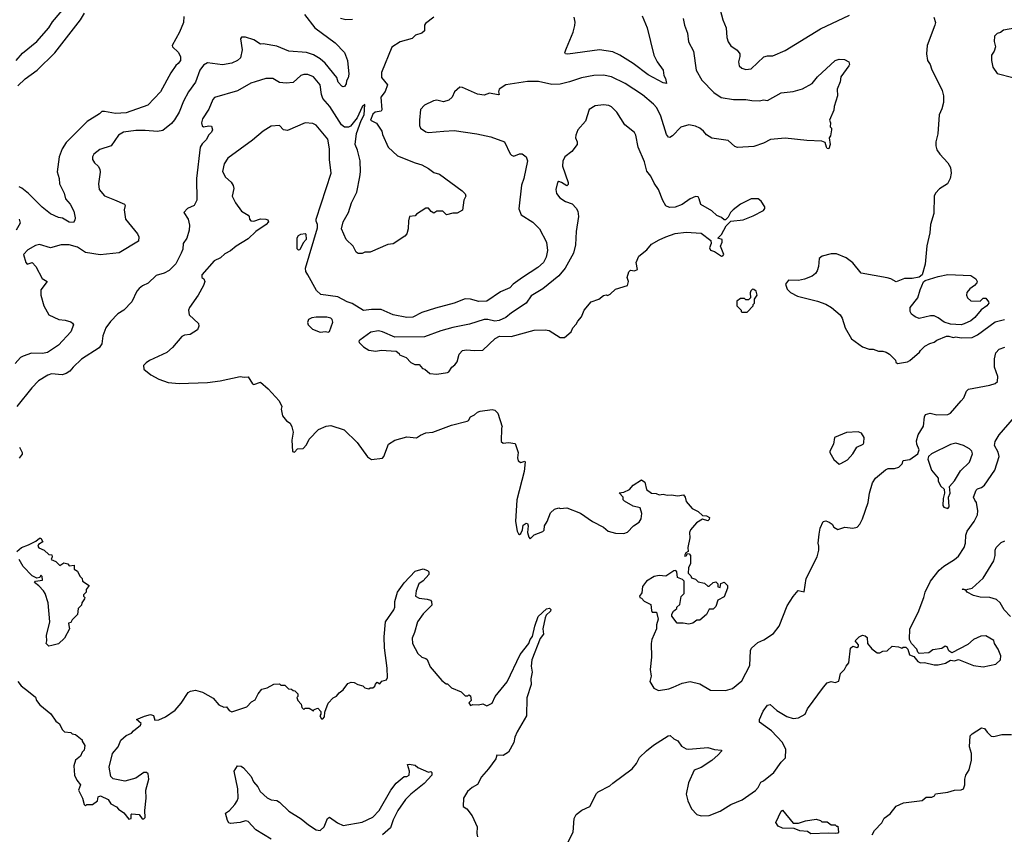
# Model space of a CAD drawing. Extents: x 1678431 to 1860718, y 384618 to 522882.
# Tile 347 of 473: x 1788279 to 1795542, y 393309 to 399316. Entities that reach past the tile are written whole.
import ezdxf

# ---------------------------------------------------------------- set-up
doc = ezdxf.new("R2010")
doc.units = 0

msp = doc.modelspace()

# ---------------------------------------------------------------- linework, layer by layer
at = {"layer": '0CON10XD'}
for points in [[(1788253.3, 399015), (1788300.7, 399069.3), (1788405, 399155.6), (1788494.4, 399255), (1788520.8, 399299.2), (1788620.4, 399415)], [(1793435.3, 399425.3), (1793465.6, 399315.6), (1793490.8, 399255), (1793494.4, 399185), (1793505, 399153.3), (1793525, 399124), (1793571.7, 399091.7), (1793590, 399065), (1793592.2, 399045), (1793582.5, 399005), (1793585.8, 398975.8), (1793605, 398959.2), (1793635, 398949.2), (1793675, 398954.4), (1793768.8, 399041.2), (1793795, 399050), (1793835, 399049.2), (1793925, 399088.6), (1794185, 399248.6), (1794400.2, 399349.8)], [(1791335, 399334.2), (1791271.8, 399288.2), (1791265.7, 399275), (1791263.8, 399235), (1791245, 399216), (1791199.2, 399200.8), (1791175, 399176.2), (1791085, 399154), (1791025, 399113.3), (1790946.8, 398926.8), (1790948.8, 398888.8), (1790992.5, 398835), (1790975, 398787.5), (1790942, 398745), (1790949.3, 398650.7), (1790945, 398642.5), (1790900, 398635), (1790885, 398620), (1790867.5, 398575), (1790912, 398552), (1790951.2, 398495), (1790955, 398470), (1790996.8, 398376.8), (1791065, 398312.5), (1791195, 398259.4), (1791245, 398245.8), (1791295, 398220), (1791335, 398190), (1791375, 398178), (1791543.8, 398055), (1791565, 398032.5), (1791568.8, 398015), (1791556.2, 397985), (1791545, 397912.5), (1791505, 397890), (1791475, 397890), (1791427, 397877), (1791400, 397905), (1791357, 397903), (1791335, 397890), (1791315, 397902.5), (1791295, 397926.7), (1791275, 397927.5), (1791205, 397882.5), (1791195, 397870), (1791154.2, 397865.8), (1791146.1, 397833.9), (1791145.5, 397774.5), (1791135, 397737.5), (1791120.7, 397719.3), (1791035, 397663.3), (1790995, 397657.5), (1790865, 397602.5), (1790825, 397602.5), (1790805, 397592.5), (1790775, 397592.5), (1790760.7, 397600.7), (1790740, 397645), (1790687.5, 397695), (1790653.8, 397773.8), (1790666, 397825), (1790704.4, 397895), (1790726.2, 397965), (1790766.2, 398045), (1790788, 398158), (1790793.4, 398195), (1790790.9, 398275), (1790771.1, 398355), (1790754.7, 398395), (1790763.8, 398476.2), (1790797, 398573), (1790819.2, 398615), (1790825, 398690), (1790805, 398673.3), (1790767.1, 398592.9), (1790720.1, 398529.9), (1790705, 398523.1), (1790675, 398523.2), (1790651.7, 398541.7), (1790566.2, 398676.2), (1790515.5, 398735), (1790505.4, 398765), (1790496.4, 398835), (1790445, 398895.6), (1790405, 398910.8), (1790375, 398912), (1790353.8, 398905), (1790295, 398853.8), (1790245, 398848), (1790195, 398853.8), (1790145, 398882), (1790095, 398881.9), (1790015, 398857.8), (1789985, 398847.1), (1789885, 398791.9), (1789715, 398741.4), (1789702.6, 398727.4), (1789673, 398657), (1789627.1, 398585), (1789620, 398555), (1789625, 398532.5), (1789635, 398526.7), (1789675, 398533.8), (1789695, 398530), (1789701.2, 398505), (1789694.1, 398485.9), (1789673.2, 398466.8), (1789655, 398431.2), (1789625, 398401.2), (1789610.8, 398375), (1789582.7, 398145), (1789585.7, 397985), (1789565, 397946.2), (1789517, 397923), (1789490, 397895), (1789522, 397845), (1789531.9, 397801.9), (1789530, 397765), (1789511.9, 397705), (1789484.3, 397665), (1789481.4, 397625), (1789470.6, 397595), (1789430, 397515), (1789405, 397491.9), (1789382.3, 397467.7), (1789345, 397446.7), (1789285, 397430.8), (1789226.8, 397373.2), (1789185, 397354), (1789160, 397335), (1789142.5, 397315), (1789105.8, 397235), (1789048, 397175), (1789003.1, 397146.9), (1788949.2, 397090.8), (1788915, 397042.9), (1788892.2, 396985), (1788884.3, 396925), (1788864.5, 396895.5), (1788735, 396812), (1788672.9, 396755), (1788649.4, 396725), (1788622.1, 396707.9), (1788592.4, 396697.6), (1788512.5, 396705), (1788486.2, 396695), (1788417.7, 396652.3), (1788367.9, 396602.1), (1788256.7, 396465)], [(1788265, 398828.9), (1788319.5, 398880.5), (1788406.9, 398945), (1788537.1, 399072.9), (1788728.5, 399315), (1788757.3, 399365)], [(1789490.3, 399339.7), (1789487.5, 399295), (1789457.5, 399225), (1789403.8, 399125), (1789406.7, 399115), (1789446.9, 399076.9), (1789464.4, 399045), (1789466.2, 399015), (1789446.8, 398993.2), (1789430.7, 398979.3), (1789392.7, 398925), (1789316.5, 398785), (1789224, 398685), (1789065, 398629.7), (1788985, 398623.5), (1788905, 398640), (1788885, 398638.8), (1788868, 398622), (1788775.7, 398565), (1788620.6, 398409.4), (1788592.9, 398365), (1788569.4, 398305), (1788554.2, 398195), (1788569.2, 398145), (1788571.4, 398105), (1788606.8, 398036.8), (1788617.5, 397995), (1788652, 397955), (1788678.9, 397905), (1788689.2, 397855), (1788685, 397837.5), (1788675, 397820), (1788645, 397822), (1788595, 397852.5), (1788565, 397858.2), (1788505.2, 397885.2), (1788443.6, 397933.6), (1788345, 398035.4), (1788295.7, 398075), (1788275, 398083.5)], [(1790378.8, 399355), (1790455, 399255.6), (1790605, 399145.6), (1790675.5, 399075), (1790697.5, 399015), (1790706.7, 398915), (1790702.1, 398887.9), (1790688.8, 398865), (1790687.3, 398842.7), (1790675, 398824.2), (1790665, 398821.4), (1790655, 398827.1), (1790628.6, 398855), (1790618.7, 398888.7), (1790533.1, 398995), (1790496.3, 399026.3), (1790445, 399056.7), (1790395, 399073.2), (1790263.5, 399083.5), (1790175, 399120.4), (1790075, 399138.6), (1790055, 399136.7), (1790005, 399167.5), (1789945, 399188), (1789915, 399186.7), (1789907.5, 399175), (1789920, 399095), (1789908.8, 399035), (1789886.7, 399015), (1789845, 398995.7)], [(1792870, 399345), (1792908.6, 399255), (1792957.5, 399055), (1792982.5, 399005), (1793025.7, 398945), (1793030, 398905), (1793042.3, 398882.3), (1793050, 398845), (1793025, 398850), (1792915, 398909.5), (1792805, 398992.7), (1792705, 399055.5), (1792655, 399079.1), (1792555, 399093.1), (1792321.7, 399061.7), (1792304.4, 399064.4), (1792300, 399075), (1792312.9, 399105), (1792360.8, 399225), (1792374.4, 399274.4), (1792377.2, 399297.2), (1792370, 399335)], [(1795023.3, 399335), (1795033.3, 399295), (1795030, 399275), (1794972.5, 399125), (1794968.8, 399065)], [(1793174.2, 399325), (1793182, 399275), (1793205.6, 399215.6), (1793213.2, 399153.2), (1793249.4, 399085), (1793270, 398945), (1793309.8, 398869.8), (1793399.2, 398779.2), (1793452.4, 398742.4), (1793545, 398726.5), (1793635, 398728.5), (1793679.4, 398719.4), (1793735, 398716.7), (1793765, 398724.3), (1793795, 398720), (1793895, 398775.6), (1793985, 398785.8), (1794053.2, 398806.8), (1794125, 398845.8), (1794164.6, 398895.4), (1794294.3, 399015.7), (1794323.9, 399023.9), (1794363.6, 399023.6), (1794395.9, 399005.9), (1794401.2, 398985), (1794396.2, 398975), (1794336.2, 398895), (1794332.3, 398857.7), (1794308.8, 398805), (1794310.8, 398755), (1794286.2, 398675), (1794285, 398650), (1794253.3, 398575), (1794260, 398555), (1794257, 398527), (1794266.7, 398515), (1794266.7, 398505), (1794259.3, 398460.7), (1794250, 398445), (1794257.5, 398395), (1794247.5, 398365), (1794235, 398367.5), (1794230, 398375), (1794219.5, 398409.5), (1794195, 398421.2), (1794084.4, 398424.4), (1793925, 398442.5), (1793818.3, 398431.7), (1793764.5, 398405.5), (1793695, 398382), (1793575, 398372.9), (1793555, 398382), (1793504.5, 398424.5), (1793383.6, 398443.6), (1793346.4, 398466.4), (1793322.5, 398495), (1793296, 398515), (1793265, 398530), (1793215, 398540), (1793155, 398524.2), (1793095, 398460), (1793075, 398448), (1793065, 398450), (1793050, 398470), (1793008.2, 398605), (1792980, 398665), (1792955, 398693.1), (1792872.3, 398762.3), (1792745, 398845.5), (1792645, 398895.5), (1792585, 398907.3), (1792514.5, 398904.5), (1792423.1, 398886.9), (1792335, 398856.7), (1792265, 398841.8), (1792205, 398837.8), (1792105, 398861.4), (1792025, 398861.5), (1791865.6, 398835.6), (1791816, 398805), (1791811.2, 398785), (1791816.7, 398765), (1791807.7, 398762.3), (1791745, 398773.1), (1791705, 398760.6), (1791655, 398766.9), (1791545, 398815.8), (1791525, 398818), (1791486, 398785), (1791468, 398745), (1791445, 398722.5), (1791405, 398711.4), (1791355, 398721.9), (1791331.7, 398718.3), (1791263.8, 398685), (1791235.6, 398654.4), (1791227.1, 398575), (1791228, 398535), (1791236.2, 398515), (1791275, 398488.6), (1791295, 398483.1), (1791407.5, 398495), (1791485, 398500), (1791650, 398475), (1791755, 398451.4), (1791856.2, 398415), (1791896.4, 398326.4), (1791906.4, 398316.4), (1791925, 398310), (1791965, 398326.2), (1791985, 398326.2), (1792016.2, 398305), (1792024, 398275), (1791998.1, 398145), (1791981.1, 398095), (1791960.9, 397920.9), (1791977.9, 397877.9), (1792065, 397822.5), (1792113.2, 397773.2), (1792164.3, 397675), (1792173.5, 397615), (1792163.5, 397565), (1792143.4, 397526.6), (1792101.9, 397488.1), (1791988, 397415), (1791918.8, 397365), (1791895, 397338.6), (1791825, 397310), (1791725, 397241.4), (1791665, 397239.2), (1791605, 397255.7), (1791565, 397257.5), (1791485, 397226.7), (1791345, 397190), (1791245, 397155.8), (1791177.8, 397122.2), (1791135, 397118.9), (1791035, 397140.8), (1790945, 397178.1), (1790875, 397178.6), (1790815, 397171.4), (1790732.4, 397222.4), (1790695, 397234.6), (1790625, 397272.4), (1790499.1, 397289.1), (1790468.2, 397318.2), (1790405.4, 397435), (1790390.5, 397460.5), (1790388.3, 397485), (1790475, 397782.5), (1790476.1, 397806.1), (1790465, 397830), (1790466, 397845), (1790575.4, 398185), (1790564.3, 398285), (1790563.7, 398363.7), (1790551.8, 398435), (1790465, 398537.5), (1790441.7, 398551.7), (1790385.8, 398555.8), (1790255, 398498), (1790225, 398503.8), (1790195, 398535.8), (1790135, 398530.6), (1790074, 398495), (1789997, 398427), (1789815, 398294), (1789786.8, 398253.2), (1789775.7, 398195.7), (1789796.2, 398155), (1789838.3, 398118.3), (1789854.2, 398094.2), (1789858.3, 398071.7), (1789846.7, 398015), (1789870, 397965), (1789914.2, 397905), (1789965, 397873.8), (1789972, 397865), (1789973.3, 397845), (1789985, 397832.5), (1790005, 397831.4), (1790055, 397847.1), (1790095, 397846), (1790109.5, 397839.5), (1790113.8, 397825), (1790096.2, 397805), (1790020.8, 397755), (1789965, 397700), (1789876, 397645), (1789835, 397611.4), (1789791.3, 397588.7), (1789759.7, 397560.3), (1789712.3, 397537.7), (1789623.3, 397435), (1789622.5, 397415), (1789636.1, 397406.1), (1789643.8, 397385), (1789634, 397355), (1789595, 397283.8), (1789532, 397195), (1789523.8, 397175), (1789529.5, 397139.5), (1789596.7, 397075), (1789600, 397055), (1789590, 397030), (1789535.8, 396994.2), (1789495, 396990), (1789475, 396981.2), (1789405, 396898), (1789365, 396862.5), (1789236.6, 396803.4), (1789211.2, 396785), (1789192, 396765), (1789195, 396740), (1789246.8, 396696.8), (1789305.7, 396665.7), (1789375, 396642), (1789455, 396632.5), (1789665, 396640.6), (1789756.6, 396653.4), (1789905, 396686.2), (1789935, 396680), (1789965, 396682.5), (1789995, 396630), (1790005, 396626.2), (1790055, 396642.5), (1790112.5, 396595), (1790192.5, 396505), (1790212.5, 396465), (1790207.5, 396445), (1790217.5, 396395), (1790247, 396357), (1790275, 396340), (1790286.7, 396315), (1790296.7, 396275), (1790286.7, 396215), (1790291.7, 396131.7), (1790305, 396127.5), (1790328.3, 396151.7), (1790370, 396155), (1790395, 396180), (1790415, 396222.5), (1790482.5, 396295), (1790540.7, 396319.3), (1790575, 396322.5), (1790672.3, 396292.3), (1790767.7, 396197.7), (1790845, 396093.3), (1790875, 396073.3), (1790955, 396082.5), (1790965.9, 396094.1), (1791000, 396185), (1791045, 396216.2), (1791135, 396241.2), (1791206.1, 396233.9), (1791235, 396253.3), (1791275, 396268.8), (1791326.1, 396273.9), (1791465, 396326.7), (1791580, 396355), (1791589.3, 396360.7), (1791603.6, 396386.4), (1791635, 396402.5), (1791655, 396422.5), (1791675, 396430), (1791765, 396442.5), (1791785, 396437.5), (1791806.7, 396415), (1791837.5, 396315), (1791832.5, 396305), (1791830, 396205), (1791845, 396192.5), (1791885, 396197.5), (1791935, 396190), (1791956.2, 396123.8), (1791951.2, 396085), (1791955, 396062.5), (1791975, 396050), (1792005, 396060), (1792007.5, 396055), (1792000, 395985), (1791946.7, 395775), (1791936.4, 395616.4), (1791948.8, 395545), (1791957.5, 395525), (1791965, 395520), (1791975, 395526.7), (1791988.8, 395555), (1791991.7, 395588.3), (1792015, 395602.5), (1792025, 395600), (1792030, 395585), (1792024.2, 395535), (1792035, 395500), (1792045, 395487.5), (1792075, 395516.7), (1792137, 395543), (1792147, 395553), (1792150, 395585), (1792170, 395615), (1792195, 395680), (1792225, 395707.5), (1792255, 395717.5), (1792265, 395712.5), (1792315, 395716.7), (1792415, 395676.7), (1792505, 395616.7), (1792585, 395573.3), (1792620, 395545), (1792675, 395528.8), (1792735, 395526.2), (1792763.6, 395536.4)], [(1790735, 399318), (1790685, 399314.5), (1790646.2, 399325)], [(1795633.9, 399256.1), (1795535, 399240), (1795515, 399222.5), (1795490, 399215), (1795470, 399195), (1795467.5, 399155), (1795477.5, 399115), (1795467.5, 399085), (1795447.5, 399055), (1795446.7, 399015), (1795456.7, 398965), (1795490.5, 398920.5), (1795605, 398890)], [(1794968.8, 399065), (1794976.7, 399015), (1794996.2, 398985), (1795004.1, 398954.1), (1795084, 398795), (1795094, 398755), (1795093.8, 398705), (1795081.7, 398658.3), (1795062, 398615), (1795052, 398475), (1795036, 398415), (1795035.9, 398385.9), (1795045, 398357.5), (1795065.7, 398325.7), (1795125, 398261.2), (1795144, 398225), (1795150, 398185), (1795143.8, 398145), (1795123.9, 398106.1), (1795065, 398070), (1795035, 398036.7), (1795025.9, 398014.1), (1795023, 397887), (1794997.5, 397805), (1794993.6, 397743.6), (1794971.2, 397648.8), (1794957.3, 397512.7), (1794936.2, 397433.8), (1794915, 397417.5), (1794861.7, 397408.3), (1794805, 397408), (1794745, 397383.8), (1794705.8, 397405.8), (1794677, 397413), (1794485, 397446.2), (1794425, 397522), (1794375, 397559.2), (1794305, 397588.6), (1794265, 397590), (1794198.3, 397571.7), (1794177.5, 397555), (1794171.2, 397495), (1794161.2, 397465), (1794150, 397445), (1794124.1, 397425.9), (1794067.3, 397402.7), (1794025, 397393.8), (1793950, 397395), (1793927.5, 397365), (1793939.3, 397329.3), (1793963.9, 397303.9), (1794016.4, 397276.4), (1794165, 397241.2), (1794225, 397218.8), (1794267.5, 397195), (1794330.7, 397140.7), (1794346.7, 397115), (1794367.5, 397045), (1794415, 396962.5), (1794495, 396903.3), (1794545, 396887.5), (1794575, 396886.7), (1794615, 396872.5), (1794645, 396872.5), (1794670, 396865), (1794695, 396850), (1794740, 396805), (1794741.7, 396791.7), (1794755, 396780), (1794827, 396793), (1794845, 396802.5), (1794916.4, 396863.6), (1794925, 396877.5), (1794955, 396907.5), (1794991.7, 396928.3), (1795025, 396937.5), (1795045, 396953.3), (1795115, 396982.5), (1795133, 396983), (1795165, 396972.5), (1795185, 396977.5), (1795225, 396970), (1795305, 396973.8), (1795345, 396992), (1795475, 397087.5), (1795544.5, 397105.5)], [(1789845, 398995.7), (1789775, 398984.3), (1789665, 398997.5), (1789635, 398981.9), (1789606.5, 398945), (1789576.4, 398855), (1789524.7, 398785.3), (1789486.9, 398715), (1789454.4, 398635), (1789421.7, 398578.3), (1789398.6, 398551.4), (1789335, 398500), (1789295, 398491.1), (1789205, 398500), (1789135, 398498.5), (1789045, 398486.2), (1789008.6, 398465), (1788953.4, 398386.6), (1788871.2, 398358.8), (1788826, 398325), (1788815.8, 398305), (1788816, 398285), (1788829.7, 398259.7), (1788857, 398237), (1788870, 398215), (1788872.3, 398192.3), (1788860, 398105), (1788865, 398063.3), (1788905, 398017.5), (1788978.9, 397988.9), (1789052.5, 397955), (1789056.7, 397945), (1789050, 397915), (1789060, 397845), (1789147.6, 397737.6), (1789157.5, 397715), (1789155, 397683.3), (1789012.5, 397597.5), (1788873, 397583), (1788765, 397598.8), (1788705, 397638.2), (1788645, 397656.2), (1788585, 397657.1), (1788505, 397634.4), (1788425, 397657.5), (1788395, 397650), (1788340, 397620), (1788307.5, 397585), (1788323.3, 397525), (1788335, 397513.3), (1788370, 397525), (1788397.5, 397495), (1788445, 397406.7), (1788482.5, 397385), (1788435.8, 397324.2), (1788435.8, 397284.2), (1788455.8, 397205), (1788495, 397138.8), (1788567.5, 397105), (1788615, 397101.4), (1788655, 397088.8), (1788669.2, 397079.2), (1788675.8, 397065.8), (1788656.3, 397013.7), (1788565.8, 396915), (1788485, 396863.1), (1788445.9, 396854.1), (1788365, 396855.9), (1788304.1, 396835.9), (1788285, 396824.4), (1788245, 396780)], [(1791355, 396703.3), (1791435, 396713.3), (1791445, 396720), (1791466.7, 396755), (1791489.5, 396770.5), (1791507, 396793), (1791519.7, 396850.3), (1791545, 396876.2), (1791575, 396882.5), (1791635, 396875.8), (1791695, 396878), (1791785.7, 396964.3), (1791817.3, 396982.7), (1791905, 396980), (1792073.6, 397026.4), (1792155, 397030), (1792185, 397023.3), (1792265, 396972.5), (1792297, 396973), (1792347.5, 397015), (1792360, 397045), (1792385, 397070), (1792396.4, 397093.6), (1792423.3, 397125), (1792443.3, 397175), (1792495, 397236.7), (1792550, 397255), (1792585, 397282.5), (1792605, 397287.5), (1792615, 397282.5), (1792635, 397292.5), (1792675, 397330), (1792762.5, 397355), (1792768.8, 397385), (1792761.2, 397415), (1792772.7, 397457.3), (1792785, 397468), (1792814.2, 397464.2), (1792835.6, 397474.4), (1792825.8, 397525), (1792845, 397571.2), (1792905, 397620), (1792939.7, 397660.3), (1792995, 397691.9), (1793045, 397715.8), (1793115, 397738.6), (1793195, 397750), (1793305, 397742.5), (1793378.3, 397688.3), (1793380, 397665), (1793367.5, 397635), (1793375, 397617.5), (1793405, 397606.7), (1793455, 397573.3), (1793466.2, 397573.8), (1793473.8, 397585), (1793448.8, 397645), (1793460, 397675), (1793460, 397695), (1793430, 397705), (1793457, 397733), (1793490, 397795), (1793525, 397830), (1793615, 397840), (1793689.5, 397870.5), (1793765, 397910), (1793776.7, 397925), (1793776.7, 397935), (1793747.4, 397977.4), (1793725.7, 397995.7), (1793675, 397996), (1793596.7, 397955), (1793542.5, 397915), (1793522.5, 397895), (1793505, 397860), (1793485, 397840), (1793475, 397840), (1793457, 397857), (1793421.7, 397871.7), (1793385.8, 397905.8), (1793304.4, 397954.4), (1793291.2, 397995), (1793285, 398010), (1793265, 398011.2), (1793225, 397994), (1793165.6, 397954.4), (1793114.1, 397934.1), (1793071.2, 397931.2), (1793045, 397943.3), (1793022.4, 397982.4), (1792990, 398065), (1792959.8, 398109.8), (1792935, 398162), (1792905, 398198.8), (1792886.9, 398266.9), (1792840.6, 398375), (1792824.3, 398464.3), (1792815, 398483.3), (1792741.7, 398541.7), (1792684.2, 398635), (1792645, 398674.2), (1792625, 398684.2), (1792585, 398688.6), (1792525, 398680.8), (1792478.8, 398655), (1792452.7, 398567.3), (1792397, 398503), (1792382, 398465), (1792380, 398445), (1792392, 398415), (1792392, 398395), (1792352, 398345), (1792301.4, 398305), (1792286.4, 398273.6), (1792284, 398235), (1792325, 398116.7), (1792325, 398100), (1792315, 398091.2), (1792276.7, 398116.7), (1792255, 398122.5), (1792245.6, 398114.4), (1792233.1, 398063.1), (1792239.2, 398035), (1792262.4, 398002.4), (1792305, 397976), (1792355, 397958), (1792385, 397925.6), (1792395.4, 397905), (1792401.1, 397865), (1792384.4, 397754.4), (1792379.4, 397655), (1792363.6, 397595), (1792302.1, 397485), (1792255, 397426.5), (1792137.8, 397332.2), (1792051.3, 397278.7), (1792014.6, 397225), (1791905.6, 397155), (1791865, 397120.8), (1791815, 397096.9), (1791785, 397093.2), (1791732.5, 397105), (1791704.8, 397105.2), (1791598.1, 397071.9), (1791473, 397047), (1791385, 397022.5), (1791265, 396977.7), (1791045, 396974.4), (1790955.4, 397015.4), (1790925, 397021.1), (1790868.7, 397011.3), (1790787, 396953), (1790780, 396945), (1790782.5, 396935), (1790815, 396903.3), (1790855, 396878), (1790905, 396871.2), (1790945, 396880), (1791055, 396872.5), (1791077.5, 396855), (1791080, 396845), (1791130, 396825), (1791165, 396787.5), (1791193.6, 396773.6), (1791225, 396772.5), (1791250, 396745), (1791268.3, 396738.3), (1791305, 396706.7), (1791355, 396703.3)], [(1788274.3, 397845), (1788281.9, 397815), (1788252.5, 397765)], [(1790335, 397616), (1790325, 397627.5), (1790325, 397707.5), (1790335, 397723.8), (1790353.3, 397735), (1790385, 397740), (1790390, 397735), (1790391.2, 397695), (1790370.3, 397669.7), (1790345, 397620), (1790335, 397616)], [(1795223.6, 397066.4), (1795145, 397070), (1795097.5, 397085), (1795055, 397118.8), (1795025, 397131.2), (1794996.4, 397133.6), (1794915, 397113.3), (1794883.9, 397123.9), (1794857.5, 397145), (1794846.7, 397165), (1794847.5, 397195), (1794903.3, 397265), (1794921.2, 397325), (1794947, 397383), (1794957.5, 397392.5), (1795055, 397422.5), (1795125, 397437.1), (1795295, 397428.8), (1795332.5, 397405), (1795342.5, 397385), (1795340, 397375), (1795322.5, 397355), (1795288.3, 397331.7), (1795266.7, 397305), (1795263.3, 397285), (1795270, 397265), (1795295, 397243.8), (1795365, 397240), (1795385, 397262.5), (1795405, 397262.5), (1795426.7, 397236.7), (1795427.5, 397225), (1795412.5, 397205), (1795372.3, 397177.7), (1795325, 397121.2), (1795294.1, 397095.9), (1795245, 397073.8), (1795223.6, 397066.4)], [(1793645, 397160), (1793690, 397205), (1793690, 397215), (1793700, 397225), (1793700, 397255), (1793720, 397285), (1793712.5, 397315), (1793695, 397327.5), (1793685, 397330), (1793673, 397317), (1793667, 397303), (1793670, 397265), (1793655, 397250), (1793635, 397250), (1793625, 397260), (1793595, 397260), (1793568.3, 397241.7), (1793570, 397205), (1793600, 397175), (1793600, 397165), (1793605, 397160), (1793645, 397160)], [(1790555, 397011.2), (1790563.6, 397016.4), (1790588.6, 397085), (1790584, 397105), (1790573.8, 397115), (1790545, 397123.1), (1790465, 397123.3), (1790433, 397117), (1790410, 397105), (1790403, 397083), (1790406.7, 397065), (1790440, 397035), (1790495, 397011.4), (1790535, 397016), (1790555, 397011.2)], [(1792763.6, 395536.4), (1792807, 395583), (1792849.3, 395610.7), (1792862.5, 395635), (1792867.5, 395675), (1792856.4, 395716.4), (1792805, 395730), (1792740, 395765), (1792730, 395775), (1792730, 395795), (1792701.7, 395828.3), (1792735, 395832.5), (1792778.3, 395851.7), (1792805, 395882.5), (1792865, 395923.3), (1792890, 395905), (1792901.7, 395851.7), (1792940, 395825), (1792975, 395822.5), (1792995, 395812.5), (1793025, 395817.5), (1793055, 395810), (1793085, 395813.3), (1793135, 395806.2), (1793175, 395812), (1793187.5, 395795), (1793195, 395762.5), (1793240.5, 395710.5), (1793285, 395690), (1793315, 395660), (1793345, 395656.7), (1793366.2, 395645), (1793365, 395630), (1793355, 395621.2), (1793315, 395632.5), (1793272.5, 395605), (1793226.7, 395555), (1793220, 395535), (1793223.3, 395495), (1793206.7, 395425), (1793210, 395395), (1793192.5, 395385), (1793182.5, 395365), (1793185, 395360), (1793195, 395362.5), (1793205, 395380), (1793218.3, 395378.3), (1793227.5, 395365), (1793227.5, 395305), (1793212.5, 395275), (1793210, 395235), (1793230, 395215), (1793235, 395200), (1793265, 395190), (1793285, 395170), (1793331.7, 395161.7), (1793355, 395140), (1793365, 395140), (1793393.3, 395166.7), (1793415, 395170), (1793430, 395155), (1793430, 395135), (1793445, 395130), (1793451.7, 395158.3), (1793475, 395167.5), (1793500, 395145), (1793500, 395125), (1793475, 395060), (1793430, 395035), (1793415, 394990), (1793395, 394970), (1793365, 394970), (1793345, 394930), (1793295, 394887.5), (1793275, 394887.5), (1793243.9, 394866.1), (1793215, 394858.8), (1793173.6, 394866.4), (1793130, 394865), (1793088.3, 394918.3), (1793088.3, 394931.7), (1793102.5, 394955), (1793126.4, 394973.6), (1793127.5, 394985), (1793147.5, 395005), (1793158.3, 395061.7), (1793180, 395085), (1793180, 395175), (1793168.3, 395188.3), (1793131.7, 395201.7), (1793126.7, 395245), (1793120, 395255), (1793105, 395252.5), (1793045, 395213.3), (1792995, 395218.8), (1792960, 395210), (1792903.6, 395176.4), (1792873, 395137), (1792869.3, 395090.7), (1792850, 395065), (1792852.5, 395055), (1792865, 395050), (1792885, 395027.5), (1792933.9, 395003.9), (1792938.3, 394958.3), (1792945, 394947.5), (1792976.4, 394946.4), (1792987.5, 394895), (1792976.7, 394855), (1792976.7, 394825), (1792942, 394745), (1792936.4, 394716.4), (1792938.6, 394615), (1792928.8, 394525), (1792938, 394475), (1792926.2, 394435), (1792957, 394387), (1792990.7, 394370.7), (1793068.3, 394381.7), (1793100, 394395), (1793165, 394424), (1793225, 394436.2), (1793295, 394420), (1793375, 394372), (1793485, 394370), (1793537.5, 394385), (1793605, 394440.8), (1793665.8, 394555), (1793670, 394665), (1793677.4, 394682.6), (1793725, 394722.9), (1793767.4, 394742.6), (1793840.6, 394789.4), (1793881.9, 394845), (1793941.4, 394995), (1793985, 395063.3), (1794022.3, 395107.7), (1794065, 395096.7), (1794080, 395195), (1794161.4, 395355), (1794174.4, 395405), (1794173.3, 395433.3), (1794169.2, 395455), (1794176.8, 395523.2), (1794184.3, 395565.7), (1794205, 395616.7), (1794225, 395620), (1794250.7, 395610.7), (1794272.5, 395595), (1794283.6, 395573.6), (1794315, 395557.5), (1794366.4, 395573.6), (1794425, 395566), (1794455.6, 395574.4), (1794475.8, 395595), (1794497.1, 395635), (1794537.5, 395755), (1794548.1, 395825), (1794569.7, 395900.3), (1794592, 395935), (1794665, 395997.5), (1794685, 396006), (1794733, 396007), (1794765, 396016.7), (1794788.3, 396041.7), (1794795, 396066.7), (1794845, 396073.3), (1794903.3, 396115), (1794913.3, 396145), (1794896.2, 396185), (1794895, 396210), (1794905.7, 396255), (1794945, 396320), (1794952.6, 396387.4), (1794960.8, 396405), (1794995, 396413.6), (1795045, 396401.9), (1795126.7, 396405), (1795144.5, 396415.5), (1795224.7, 396505.3), (1795242.7, 396527.3), (1795262.9, 396577.1), (1795278.5, 396591.5), (1795435, 396620.6), (1795475.6, 396634.4), (1795491.4, 396648.6), (1795494.4, 396685), (1795470, 396755), (1795469.3, 396815), (1795480.7, 396859.3), (1795505, 396886.5), (1795545, 396900.5)], [(1792314, 393235), (1792361.1, 393325), (1792369.4, 393425), (1792384.5, 393455.5), (1792425, 393486.2), (1792485.7, 393514.3), (1792535, 393610), (1792547, 393623), (1792632.7, 393667.3), (1792655, 393686.2), (1792797.6, 393792.4), (1792829.7, 393830.3), (1792850.8, 393875), (1792902, 393925), (1792955, 393967.5), (1793063.3, 394035), (1793077.5, 394037.5), (1793104.2, 394014.2), (1793135, 393998), (1793160, 393960), (1793195, 393938.8), (1793215, 393936), (1793355, 393949.4), (1793405, 393934), (1793455, 393930), (1793455, 393922.5), (1793431.2, 393895), (1793385.6, 393854.4), (1793305, 393802), (1793255, 393783.3), (1793212, 393688), (1793195.6, 393605), (1793207.1, 393555), (1793235, 393496.7), (1793275, 393456), (1793306.1, 393446.1), (1793365, 393448), (1793445, 393480.8), (1793525, 393528), (1793607.4, 393562.6), (1793706.8, 393633.2), (1793726, 393655), (1793745, 393693.8), (1793765, 393703.3), (1793841.2, 393765), (1793895, 393841.2), (1793927.6, 393872.4), (1793930.6, 393935), (1793906.6, 393986.6), (1793825, 394071.9), (1793736, 394135), (1793736.2, 394155), (1793762.3, 394217.7), (1793795, 394262.5), (1793815, 394266.7), (1793862.9, 394222.9), (1793936.8, 394176.8), (1793985, 394162.9), (1794025, 394168.6), (1794072.9, 394195), (1794090.8, 394235), (1794207.5, 394395), (1794235, 394425.8), (1794265.5, 394435.5), (1794295, 394428), (1794320.7, 394439.3), (1794334.3, 394495.7), (1794364, 394525), (1794375, 394550), (1794395.6, 394574.4), (1794408.1, 394681.9), (1794425, 394696.7), (1794455, 394686.7), (1794466.4, 394693.6), (1794466.1, 394706.1), (1794442.5, 394735), (1794472.5, 394765), (1794495, 394776.7), (1794515, 394772.5), (1794529.3, 394759.3), (1794533.8, 394715), (1794565, 394677.5), (1794605, 394647.5), (1794625, 394646.7), (1794645, 394658.8), (1794677.7, 394662.3), (1794715, 394697.5), (1794761.7, 394691.7), (1794785, 394682.5), (1794795, 394690), (1794815, 394690), (1794830, 394675), (1794841.7, 394631.7), (1794875, 394620), (1794904.1, 394584.1), (1794923.9, 394573.9), (1794953.6, 394576.4), (1795025, 394558), (1795055, 394558), (1795109.5, 394570.5), (1795145, 394592.5), (1795175, 394587.5), (1795205, 394597.5), (1795314.2, 394554.2), (1795385, 394544.2), (1795480, 394565), (1795514, 394596), (1795515.9, 394624.1), (1795498, 394675), (1795470.8, 394715), (1795465, 394738.8), (1795405, 394773.8), (1795369.2, 394770.8), (1795314.3, 394745.7), (1795272, 394708), (1795155, 394646.7), (1795131.7, 394661.7), (1795121.7, 394691.7), (1795105, 394697.5), (1795081.7, 394678.3), (1795015, 394670), (1794985, 394646.7), (1794915, 394642.5), (1794903, 394653), (1794897.5, 394675), (1794857, 394717), (1794843.3, 394745), (1794846.2, 394825), (1794905.5, 394944.5), (1794949.6, 395055), (1794959.1, 395095), (1794998.2, 395175), (1795062.6, 395257.4), (1795095, 395286.4), (1795175, 395335.6), (1795205, 395361.4), (1795245, 395423.8), (1795255.6, 395455), (1795259.1, 395515), (1795267.3, 395545), (1795320.4, 395615), (1795344.6, 395665), (1795346.9, 395695), (1795338, 395755), (1795323.5, 395773.5), (1795314.4, 395795), (1795334, 395846), (1795345, 395856.9), (1795375, 395865.7), (1795395, 395882.5), (1795472.5, 395995), (1795503.1, 396095), (1795498, 396128), (1795469.1, 396175), (1795474.3, 396205), (1795504.3, 396255), (1795617.5, 396385)], [(1794325, 396037.5), (1794335, 396042.5), (1794385, 396071.2), (1794424.3, 396115.7), (1794455, 396163.3), (1794500, 396185), (1794507, 396197), (1794507.5, 396235), (1794488.3, 396268.3), (1794465, 396277.5), (1794377, 396273), (1794290, 396235), (1794283.3, 396185), (1794256.2, 396135), (1794256.2, 396125), (1794283.6, 396073.6), (1794325, 396037.5)], [(1788276.7, 396165), (1788297.5, 396125), (1788297, 396113), (1788275, 396083.3)], [(1795125, 395712.5), (1795136.2, 395725), (1795131.2, 395795), (1795142, 395825), (1795138, 395875), (1795174.3, 395915.7), (1795219.8, 395990.2), (1795285, 396054.2), (1795307.3, 396115), (1795301.5, 396135), (1795285, 396150.5), (1795241.2, 396175), (1795185.7, 396194.3), (1795145, 396184.4), (1795005.9, 396114.1), (1794983.8, 396096.2), (1794977.5, 396075), (1795006.2, 395995), (1795053.3, 395935), (1795054.1, 395914.1), (1795075, 395877.5), (1795097.5, 395855), (1795100, 395825), (1795090, 395785), (1795087.5, 395735), (1795095, 395722.5), (1795125, 395712.5)], [(1788256.7, 395395), (1788292.5, 395425), (1788345, 395443.3), (1788398.8, 395471.2), (1788425, 395492.5), (1788435, 395492.5), (1788450, 395465), (1788417.5, 395445), (1788413.3, 395435), (1788420.5, 395420.5), (1788460, 395405), (1788493, 395373), (1788515, 395370), (1788517.5, 395355), (1788510, 395335), (1788545, 395320), (1788575, 395292.5), (1788605, 395310), (1788633.6, 395303.6), (1788645, 395290), (1788680, 395295), (1788680, 395265), (1788705, 395250), (1788723, 395213), (1788740, 395195), (1788742.5, 395175), (1788792.5, 395145), (1788770, 395115), (1788770, 395095), (1788750, 395075), (1788750, 395065), (1788760, 395055), (1788757.5, 395045), (1788737.5, 395015), (1788735, 395000), (1788710, 394975), (1788705, 394930), (1788665, 394890), (1788655, 394870), (1788640, 394865), (1788641.7, 394848.3), (1788646.4, 394823.6), (1788610, 394755), (1788565, 394713.3), (1788515, 394702.5), (1788495, 394697.5)], [(1795586.9, 394915), (1795541.1, 394965), (1795511.4, 395015), (1795485, 395040), (1795435.4, 395055.4), (1795365, 395057.8), (1795315, 395070.4), (1795268.8, 395095), (1795258.3, 395108.3), (1795230, 395115), (1795235, 395120), (1795261.7, 395111.7), (1795274.2, 395115.8), (1795305.4, 395124.6), (1795385, 395198.8), (1795465.4, 395324.6), (1795474.4, 395365), (1795474.4, 395405), (1795482, 395425), (1795519.5, 395460.5), (1795545, 395472.5)], [(1788495, 394697.5), (1788473.3, 394715), (1788480, 394735), (1788476.4, 394776.4), (1788501.2, 394875), (1788490, 395015), (1788466.7, 395085), (1788454.1, 395104.1), (1788420.8, 395140.8), (1788387.5, 395165), (1788395, 395176.7), (1788446.7, 395183.3), (1788445, 395210), (1788435, 395220), (1788426.7, 395203.3), (1788405, 395198.8), (1788370, 395215), (1788305, 395284), (1788276.1, 395336.1)], [(1788345, 394362.5), (1788395, 394320), (1788402.5, 394295), (1788427.5, 394265), (1788507.7, 394197.7), (1788545, 394142.5), (1788572.5, 394125), (1788593, 394083), (1788610, 394065), (1788655, 394060), (1788665, 394050), (1788690, 394045), (1788740, 394005), (1788740, 393995), (1788760, 393965), (1788755, 393930), (1788740, 393915), (1788727.5, 393885), (1788690, 393855), (1788677.5, 393815), (1788682.5, 393745), (1788699.3, 393709.3), (1788727.5, 393675), (1788712.5, 393635), (1788742.5, 393575), (1788755, 393530), (1788765, 393520), (1788775, 393530), (1788815, 393530), (1788853, 393557), (1788857.5, 393585), (1788875, 393592.5), (1788932.5, 393565), (1788950, 393535), (1788993, 393513), (1789007.5, 393495), (1789048, 393468), (1789085, 393420), (1789100, 393425), (1789100, 393455), (1789105, 393460), (1789160, 393455), (1789183, 393423), (1789195, 393422.5), (1789205, 393432.5), (1789200.8, 393485), (1789212, 393575), (1789209.2, 393635), (1789232.5, 393715), (1789225.8, 393755.8), (1789215, 393763.8), (1789194.3, 393765.7), (1789135, 393724.3), (1789055, 393700), (1788968.3, 393718.3), (1788951.2, 393735), (1788938, 393805), (1788962.9, 393905), (1789005.8, 393954.2), (1789025.8, 394004.2), (1789065, 394036.7), (1789103.3, 394055), (1789117.3, 394072.7), (1789171.2, 394115), (1789175, 394127.5), (1789140, 394155), (1789199.6, 394180.4), (1789245, 394191.6), (1789265.6, 394185), (1789275, 394151.2), (1789305, 394153.1), (1789355, 394174.4), (1789426, 394225), (1789470, 394275), (1789522.5, 394355), (1789540, 394365), (1789575, 394372.5), (1789628.3, 394358.3), (1789705, 394313.3), (1789747.5, 394265), (1789785, 394247.5), (1789805, 394250), (1789825, 394221.2), (1789845, 394211.2), (1789955, 394250), (1789990, 394285), (1790015, 394300), (1790037.5, 394345), (1790065, 394380), (1790105, 394390), (1790153, 394417), (1790195, 394420), (1790205, 394410), (1790235, 394410), (1790261.7, 394381.7), (1790285, 394380), (1790295, 394370), (1790308.3, 394368.3), (1790330, 394345), (1790330, 394325), (1790322.5, 394317.5), (1790330, 394295), (1790355, 394270), (1790360, 394245), (1790375, 394230), (1790385, 394240), (1790415, 394240), (1790445, 394220), (1790451.7, 394228.3), (1790478.3, 394238.3), (1790500, 394215), (1790500, 394195), (1790493, 394183), (1790505, 394160), (1790515, 394160), (1790527.5, 394175), (1790530.7, 394209.3), (1790553.9, 394276.1), (1790592.5, 394315), (1790615, 394327.5), (1790635, 394352.5), (1790665.9, 394374.1), (1790699.3, 394420.7), (1790725, 394430), (1790745, 394427.5), (1790773, 394413), (1790810, 394405), (1790825, 394390), (1790855, 394382.5), (1790865, 394390), (1790885, 394390), (1790899.3, 394400.7), (1790903, 394417), (1790915, 394430), (1790935, 394420), (1790951.2, 394438.8), (1790985, 394447.5), (1790991.2, 394465), (1790990, 394535), (1790970.5, 394685), (1790966.9, 394765), (1790978.5, 394875), (1791039.1, 394965), (1791046.8, 394985), (1791045, 395026.7), (1791065.3, 395094.7), (1791115, 395164.2), (1791195, 395250), (1791255, 395266.2), (1791287.5, 395255), (1791297.5, 395245), (1791296.2, 395225), (1791255, 395178), (1791224.2, 395155), (1791202.9, 395105), (1791199.2, 395065), (1791225, 395050), (1791285, 395043.8), (1791310, 395035), (1791317.5, 395025), (1791318, 394998), (1791254.1, 394935.9), (1791214.5, 394875), (1791192.4, 394797.6), (1791173.5, 394755), (1791175.6, 394715), (1791215, 394642), (1791245, 394616.2), (1791275, 394606.7), (1791285, 394597.5), (1791307.1, 394545), (1791392.3, 394442.3), (1791425, 394420), (1791435, 394420), (1791465, 394390), (1791535, 394360), (1791565, 394330), (1791585, 394330), (1791592.5, 394337.5), (1791605, 394330), (1791610, 394295), (1791592.5, 394277.5), (1791605, 394260), (1791622.5, 394267.5), (1791663, 394263), (1791695, 394272.5), (1791725, 394257.5), (1791763.9, 394276.1), (1791787.1, 394325), (1791875, 394432.5), (1791970.4, 394635), (1792033.5, 394715), (1792043.4, 394746.6), (1792062.1, 394767.9), (1792079.3, 394845), (1792104.7, 394915.3), (1792165, 394972.2), (1792186.6, 394976.6), (1792197.7, 394967.7), (1792194.2, 394955), (1792163.7, 394926.3), (1792154.5, 394905.5), (1792138.1, 394825), (1792141.8, 394785), (1792117.4, 394752.6), (1792055.6, 394595), (1792050.9, 394549.1), (1792060, 394505), (1792050, 394455), (1792052.9, 394415), (1792020, 394315), (1792016.8, 394183.2), (1791948, 394065), (1791931.2, 394025), (1791923.9, 393986.1), (1791883.8, 393915), (1791845, 393890), (1791797.5, 393892.5), (1791790, 393865), (1791737.7, 393792.3), (1791685, 393732.5), (1791655, 393677.5), (1791616.7, 393655), (1791582.5, 393625), (1791552.5, 393575), (1791550, 393515), (1791576.4, 393496.4), (1791616.1, 393446.1), (1791652.5, 393365), (1791650, 393315), (1791655, 393290)], [(1788265, 394436.2), (1788290, 394405), (1788345, 394362.5)], [(1794567.5, 393305), (1794583.6, 393336.4), (1794637.5, 393395), (1794655, 393427.5), (1794699.3, 393460.7), (1794745, 393517.5), (1794798.3, 393541.7), (1794935, 393557.5), (1794965, 393582.5), (1795006.7, 393583.3), (1795026.4, 393593.6), (1795035, 393607.5), (1795125, 393619.2), (1795174.2, 393635.8), (1795225, 393638), (1795240, 393645), (1795252, 393675), (1795251.2, 393715), (1795258.8, 393745), (1795283.8, 393785), (1795300, 393855), (1795301.1, 393905), (1795284.4, 393955), (1795291.2, 394035), (1795305, 394050), (1795375, 394093.3), (1795395, 394090), (1795415, 394062.5), (1795445, 394033.3), (1795465, 394030), (1795525, 394044.4), (1795595, 394045.7)], [(1790135, 393273.1), (1790021.1, 393341.1), (1789965, 393403.8), (1789945, 393408), (1789905, 393395.8), (1789835, 393388.6), (1789821.2, 393395), (1789810.9, 393410.9), (1789797.5, 393465), (1789825.7, 393484.3), (1789865, 393529.2), (1789884.2, 393555), (1789890, 393575), (1789887.5, 393645), (1789860, 393775), (1789885, 393813.3), (1789912.3, 393812.3), (1789929.4, 393799.4), (1789986.2, 393735), (1790003.8, 393695), (1790035, 393658.8), (1790053.8, 393623.8), (1790105, 393579.2), (1790135, 393564.2), (1790175, 393557.5), (1790196.6, 393546.6), (1790265, 393480.8), (1790355, 393424.2), (1790408.1, 393378.1), (1790465, 393343.3), (1790495, 393337.1), (1790524.6, 393365.4), (1790548.8, 393425), (1790563.6, 393436.4), (1790623.8, 393393.8), (1790665, 393374.4), (1790805, 393398.2), (1790885, 393435.5), (1790929.5, 393485), (1791015.5, 393635), (1791055, 393687.1), (1791115, 393735.7), (1791135, 393735.6), (1791150.8, 393745), (1791154.5, 393774.5), (1791140, 393825), (1791153, 393827), (1791195, 393818), (1791215, 393802), (1791295, 393767.5), (1791311.7, 393771.7), (1791320, 393765), (1791318, 393745), (1791263.1, 393685), (1791165, 393605.5), (1791125.5, 393565), (1791069.2, 393485), (1791032.9, 393415), (1791015, 393356), (1790955, 393305.6)], [(1794115, 393312.9), (1794090.4, 393330.4), (1794033.3, 393335), (1793992.4, 393352.4), (1793906.7, 393355), (1793875, 393369.4), (1793855.7, 393395.7), (1793895, 393478.6), (1793906.3, 393486.3), (1793985, 393392.5), (1794025, 393392.5), (1794075, 393407.5), (1794155, 393420), (1794185, 393410), (1794195, 393400), (1794235, 393400), (1794265, 393380), (1794295, 393380), (1794305, 393370), (1794315, 393370), (1794320, 393325), (1794315, 393318), (1794295, 393314.5), (1794245, 393318.1), (1794115, 393312.9)]]:
    msp.add_lwpolyline(points, dxfattribs=at)

doc.saveas('drawing.dxf')
